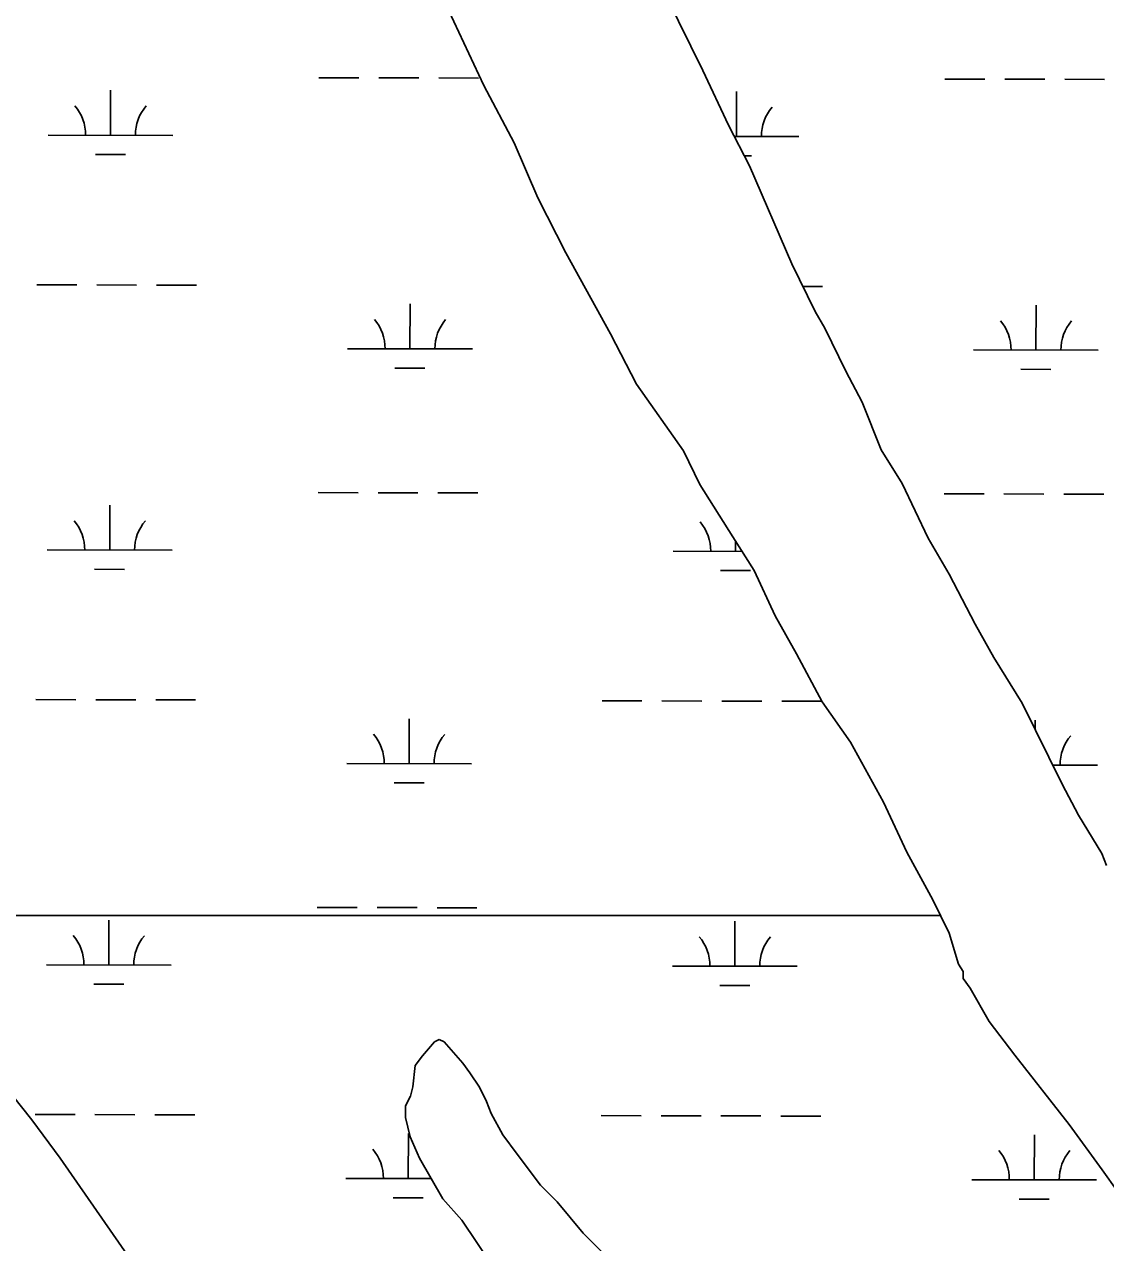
# Model space of a CAD drawing. Extents: x 3187622 to 3225504, y 800805 to 826213.
# Drawn here: x 3215064 to 3215931, y 823120 to 824097 of the extents above; entities that cross this region are included whole.
import ezdxf

# ---------------------------------------------------------------- set-up
doc = ezdxf.new("R2010")
doc.units = 0
doc.layers.add('V-SITE-VEGE', color=7, linetype='Continuous')
doc.layers.add('V-WETL-SWMP', color=7, linetype='Continuous')

msp = doc.modelspace()

# ---------------------------------------------------------------- linework, layer by layer
at = {"layer": 'V-SITE-VEGE'}
for p, q in [((3215432.45, 824047.97), (3215400.47, 824116.87)), ((3215577.93, 824121.41), (3215608.04, 824060.16)), ((3215608.04, 824060.16), (3215628.74, 824016.14)), ((3215456.94, 824002.02), (3215432.45, 824047.97)), ((3215628.74, 824016.14), (3215645.69, 823983.6)), ((3215475.73, 823958.02), (3215456.94, 824002.02)), ((3215645.69, 823983.6), (3215679.51, 823905.15)), ((3215498.33, 823913.99), (3215475.73, 823958.02)), ((3215534.14, 823848.88), (3215498.33, 823913.99)), ((3215679.51, 823905.15), (3215698.34, 823866.87)), ((3215698.34, 823866.87), (3215705.88, 823853.47)), ((3215705.88, 823853.47), (3215722.82, 823819.01)), ((3215554.86, 823808.68), (3215534.14, 823848.88)), ((3215722.82, 823819.01), (3215736.01, 823794.12)), ((3215592.66, 823755.01), (3215554.86, 823808.68)), ((3215736.01, 823794.12), (3215751.02, 823755.87)), ((3215605.84, 823728.21), (3215592.66, 823755.01)), ((3215751.02, 823755.87), (3215768.01, 823729.05)), ((3215632.27, 823686.07), (3215605.84, 823728.21)), ((3215768.01, 823729.05), (3215788.7, 823685.03)), ((3215649.26, 823659.24), (3215632.27, 823686.07)), ((3215788.7, 823685.03), (3215805.68, 823656.3)), ((3215666.19, 823622.88), (3215649.26, 823659.24)), ((3215805.68, 823656.3), (3215826.4, 823616.1)), ((3215683.16, 823592.24), (3215666.19, 823622.88)), ((3215826.4, 823616.1), (3215841.49, 823589.29)), ((3215703.89, 823553.95), (3215683.16, 823592.24)), ((3215841.49, 823589.29), (3215864.14, 823552.89)), ((3215726.56, 823521.37), (3215703.89, 823553.95)), ((3215864.14, 823552.89), (3215896.14, 823487.81)), ((3215752.96, 823473.5), (3215726.56, 823521.37)), ((3215896.14, 823487.81), (3215909.33, 823462.92)), ((3215771.77, 823433.31), (3215752.96, 823473.5)), ((3215909.33, 823462.92), (3215928.2, 823432.27)), ((3215792.5, 823395.01), (3215771.77, 823433.31)), ((3215928.2, 823432.27), (3215931.95, 823422.7)), ((3215805.67, 823368.22), (3215792.5, 823395.01)), ((3215813.14, 823343.37), (3215805.67, 823368.22)), ((3215816.92, 823337.61), (3215813.14, 823343.37)), ((3215816.88, 823331.89), (3215816.92, 823337.61)), ((3215822.55, 823324.22), (3215816.88, 823331.89)), ((3215837.64, 823297.41), (3215822.55, 823324.22)), ((3215858.45, 823270.57), (3215837.64, 823297.41)), ((3215383.39, 823269.91), (3215393.01, 823281.29)), ((3215393.01, 823281.29), (3215396.84, 823283.17)), ((3215396.84, 823283.17), (3215400.64, 823281.24)), ((3215400.64, 823281.24), (3215415.79, 823263.97)), ((3215377.62, 823262.31), (3215383.39, 823269.91)), ((3215901.96, 823214.95), (3215858.45, 823270.57)), ((3215375.6, 823245.16), (3215377.62, 823262.31)), ((3215415.79, 823263.97), (3215421.46, 823256.3)), ((3215421.46, 823256.3), (3215429.02, 823244.8)), ((3215047.47, 823247.34), (3215070.17, 823218.57)), ((3215369.77, 823229.93), (3215373.64, 823237.54)), ((3215373.64, 823237.54), (3215375.6, 823245.16)), ((3215429.02, 823244.8), (3215434.66, 823233.32)), ((3215369.71, 823220.39), (3215369.77, 823229.93)), ((3215434.66, 823233.32), (3215438.41, 823223.75)), ((3215070.17, 823218.57), (3215092.86, 823187.89)), ((3215373.43, 823205.11), (3215369.71, 823220.39)), ((3215438.41, 823223.75), (3215447.84, 823206.52)), ((3215447.84, 823206.52), (3215459.18, 823191.18)), ((3215928.42, 823178.53), (3215901.96, 823214.95)), ((3215380.94, 823187.89), (3215373.43, 823205.11)), ((3215092.86, 823187.89), (3215187.34, 823051.81)), ((3215399.8, 823155.33), (3215380.94, 823187.89)), ((3215459.18, 823191.18), (3215478.09, 823166.25)), ((3215971.9, 823117.18), (3215928.42, 823178.53)), ((3215478.09, 823166.25), (3215491.36, 823152.81)), ((3215414.95, 823138.06), (3215399.8, 823155.33)), ((3215491.36, 823152.81), (3215512.18, 823127.87)), ((3215439.51, 823101.64), (3215414.95, 823138.06)), ((3215512.18, 823127.87), (3215531.13, 823108.67))]:
    msp.add_line(p, q, dxfattribs=at)
at = {"layer": 'V-WETL-SWMP'}
for p, q in [((3215432.44, 824047.98), (3215400.47, 824116.87)), ((3215577.93, 824121.41), (3215608.04, 824060.16)), ((3215608.04, 824060.16), (3215628.74, 824016.15)), ((3215300.39, 824054.3), (3215332.39, 824054.24)), ((3215348.39, 824054.2), (3215380.39, 824054.14)), ((3215396.39, 824054.1), (3215428.39, 824054.04)), ((3215456.94, 824002.02), (3215432.44, 824047.98)), ((3215802.3, 824053.28), (3215834.3, 824053.21)), ((3215850.3, 824053.18), (3215882.3, 824053.12)), ((3215898.3, 824053.08), (3215930.3, 824053.02)), ((3215133.23, 824008.21), (3215133.3, 824044.21)), ((3215635.14, 824007.19), (3215635.21, 824043.19)), ((3215083.23, 824008.31), (3215183.23, 824008.11)), ((3215628.74, 824016.15), (3215645.69, 823983.6)), ((3215475.73, 823958.02), (3215456.94, 824002.02)), ((3215633.4, 824007.19), (3215685.14, 824007.09)), ((3215121.2, 823992.8), (3215145.2, 823992.76)), ((3215641.45, 823991.74), (3215647.11, 823991.73)), ((3215645.69, 823983.6), (3215679.51, 823905.15)), ((3215498.33, 823913.99), (3215475.73, 823958.02)), ((3215534.14, 823848.89), (3215498.33, 823913.99)), ((3215679.51, 823905.15), (3215698.34, 823866.87)), ((3215074.14, 823888.26), (3215106.14, 823888.19)), ((3215122.14, 823888.16), (3215154.14, 823888.1)), ((3215170.14, 823888.06), (3215202.14, 823888)), ((3215688.43, 823887.01), (3215704.05, 823886.98)), ((3215373.35, 823836.91), (3215373.43, 823872.91)), ((3215875.26, 823835.89), (3215875.33, 823871.89)), ((3215698.34, 823866.87), (3215705.88, 823853.47)), ((3215705.88, 823853.47), (3215722.82, 823819.02)), ((3215554.86, 823808.68), (3215534.14, 823848.89)), ((3215323.35, 823837.01), (3215423.35, 823836.81)), ((3215825.26, 823835.99), (3215925.26, 823835.78)), ((3215361.32, 823821.5), (3215385.32, 823821.45)), ((3215722.82, 823819.02), (3215736.01, 823794.13)), ((3215863.23, 823820.48), (3215887.23, 823820.43)), ((3215592.66, 823755.01), (3215554.86, 823808.68)), ((3215736.01, 823794.13), (3215751.02, 823755.87)), ((3215605.84, 823728.22), (3215592.66, 823755.01)), ((3215751.02, 823755.87), (3215768.01, 823729.05)), ((3215632.27, 823686.07), (3215605.84, 823728.22)), ((3215768.01, 823729.05), (3215788.7, 823685.03)), ((3215299.71, 823721.63), (3215331.71, 823721.56)), ((3215347.71, 823721.53), (3215379.71, 823721.46)), ((3215395.71, 823721.43), (3215427.71, 823721.37)), ((3215801.62, 823720.6), (3215833.62, 823720.54)), ((3215849.62, 823720.51), (3215881.62, 823720.44)), ((3215897.62, 823720.41), (3215929.62, 823720.34)), ((3215132.55, 823675.54), (3215132.63, 823711.54)), ((3215649.26, 823659.25), (3215632.27, 823686.07)), ((3215082.55, 823675.64), (3215182.55, 823675.43)), ((3215634.46, 823674.51), (3215634.48, 823682.58)), ((3215788.7, 823685.03), (3215805.68, 823656.3)), ((3215584.46, 823674.62), (3215639.59, 823674.5)), ((3215120.52, 823660.13), (3215144.52, 823660.08)), ((3215622.43, 823659.11), (3215646.43, 823659.06)), ((3215666.19, 823622.89), (3215649.26, 823659.25)), ((3215805.68, 823656.3), (3215826.4, 823616.1)), ((3215683.16, 823592.25), (3215666.19, 823622.89)), ((3215826.4, 823616.1), (3215841.48, 823589.29)), ((3215703.89, 823553.95), (3215683.16, 823592.25)), ((3215841.48, 823589.29), (3215864.14, 823552.89)), ((3215073.46, 823555.59), (3215105.46, 823555.52)), ((3215121.46, 823555.49), (3215153.46, 823555.42)), ((3215169.46, 823555.39), (3215201.46, 823555.33)), ((3215527.37, 823554.66), (3215559.37, 823554.6)), ((3215575.37, 823554.56), (3215607.37, 823554.5)), ((3215623.37, 823554.47), (3215655.37, 823554.4)), ((3215671.37, 823554.37), (3215703.37, 823554.3)), ((3215726.56, 823521.37), (3215703.89, 823553.95)), ((3215864.14, 823552.89), (3215896.14, 823487.81)), ((3215372.68, 823504.23), (3215372.75, 823540.23)), ((3215874.64, 823531.53), (3215874.66, 823539.21)), ((3215752.96, 823473.5), (3215726.56, 823521.37)), ((3215322.68, 823504.34), (3215422.68, 823504.13)), ((3215888.58, 823503.18), (3215924.58, 823503.11)), ((3215360.64, 823488.83), (3215384.64, 823488.78)), ((3215896.14, 823487.81), (3215909.33, 823462.92)), ((3215771.77, 823433.31), (3215752.96, 823473.5)), ((3215909.33, 823462.92), (3215928.2, 823432.27)), ((3215792.5, 823395.01), (3215771.77, 823433.31)), ((3215928.2, 823432.27), (3215931.95, 823422.71)), ((3215798.7, 823382.41), (3215792.5, 823395.01)), ((3214931.59, 823382.41), (3215798.7, 823382.41)), ((3215798.7, 823382.41), (3215002.02, 823382.41)), ((3215299.03, 823388.95), (3215331.03, 823388.89)), ((3215347.03, 823388.85), (3215379.03, 823388.79)), ((3215395.03, 823388.76), (3215427.03, 823388.69)), ((3215805.68, 823368.22), (3215798.7, 823382.41)), ((3215131.87, 823342.87), (3215131.94, 823378.87)), ((3215633.78, 823341.84), (3215633.85, 823377.84)), ((3215813.14, 823343.37), (3215805.68, 823368.22)), ((3215816.92, 823337.62), (3215813.14, 823343.37)), ((3215081.87, 823342.97), (3215181.87, 823342.77)), ((3215583.78, 823341.95), (3215683.78, 823341.74)), ((3215816.88, 823331.89), (3215816.92, 823337.62)), ((3215119.84, 823327.46), (3215143.84, 823327.41)), ((3215621.74, 823326.44), (3215645.74, 823326.39)), ((3215822.56, 823324.22), (3215816.88, 823331.89)), ((3215837.64, 823297.41), (3215822.56, 823324.22)), ((3215858.45, 823270.57), (3215837.64, 823297.41)), ((3215383.4, 823269.91), (3215393.01, 823281.29)), ((3215393.01, 823281.29), (3215396.84, 823283.17)), ((3215396.84, 823283.17), (3215400.64, 823281.24)), ((3215400.64, 823281.24), (3215415.79, 823263.97)), ((3215377.62, 823262.32), (3215383.4, 823269.91)), ((3215901.96, 823214.95), (3215858.45, 823270.57)), ((3215375.6, 823245.16), (3215377.62, 823262.32)), ((3215415.79, 823263.97), (3215421.46, 823256.3)), ((3215421.46, 823256.3), (3215429.02, 823244.8)), ((3215047.47, 823247.34), (3215070.17, 823218.57)), ((3215369.78, 823229.94), (3215373.64, 823237.54)), ((3215373.64, 823237.54), (3215375.6, 823245.16)), ((3215429.02, 823244.8), (3215434.67, 823233.32)), ((3215369.71, 823220.4), (3215369.78, 823229.94)), ((3215434.67, 823233.32), (3215438.42, 823223.76)), ((3215070.17, 823218.57), (3215092.86, 823187.9)), ((3215072.78, 823222.92), (3215104.78, 823222.85)), ((3215120.78, 823222.82), (3215152.78, 823222.75)), ((3215168.78, 823222.72), (3215200.78, 823222.66)), ((3215373.43, 823205.11), (3215369.71, 823220.4)), ((3215438.42, 823223.76), (3215447.84, 823206.52)), ((3215526.69, 823221.99), (3215558.69, 823221.93)), ((3215574.69, 823221.89), (3215606.69, 823221.83)), ((3215622.69, 823221.8), (3215654.69, 823221.73)), ((3215670.69, 823221.7), (3215702.69, 823221.63)), ((3215371.99, 823171.56), (3215372.07, 823207.56)), ((3215447.84, 823206.52), (3215459.19, 823191.18)), ((3215873.9, 823170.54), (3215873.97, 823206.54)), ((3215928.43, 823178.53), (3215901.96, 823214.95)), ((3215380.95, 823187.89), (3215373.43, 823205.11)), ((3215092.86, 823187.9), (3215187.35, 823051.81)), ((3215399.81, 823155.33), (3215380.95, 823187.89)), ((3215459.19, 823191.18), (3215478.1, 823166.26)), ((3215971.9, 823117.19), (3215928.43, 823178.53)), ((3215321.99, 823171.67), (3215390.43, 823171.53)), ((3215823.9, 823170.64), (3215923.9, 823170.44)), ((3215478.1, 823166.26), (3215491.37, 823152.81)), ((3215359.96, 823156.16), (3215383.96, 823156.11)), ((3215414.95, 823138.06), (3215399.81, 823155.33)), ((3215491.37, 823152.81), (3215512.19, 823127.87)), ((3215861.87, 823155.14), (3215885.87, 823155.09)), ((3215439.51, 823101.65), (3215414.95, 823138.06)), ((3215512.19, 823127.87), (3215531.14, 823108.67))]:
    msp.add_line(p, q, dxfattribs=at)
for centre, start, end in [((3215077.99, 824008.8), 359.11148, 40.65514), ((3215188.47, 824008.57), 139.11148, 180.65514), ((3215690.38, 824007.55), 139.11148, 180.65514), ((3215318.11, 823837.5), 359.11148, 40.65514), ((3215428.6, 823837.27), 139.11148, 180.65514), ((3215820.02, 823836.47), 359.11148, 40.65514), ((3215930.5, 823836.25), 139.11148, 180.65514), ((3215077.31, 823676.12), 359.11148, 40.65514), ((3215187.8, 823675.9), 139.11148, 180.65514), ((3215579.22, 823675.1), 359.11148, 40.65514), ((3215317.43, 823504.82), 359.11148, 40.65514), ((3215427.92, 823504.6), 139.11148, 180.65514), ((3215929.83, 823503.57), 139.11148, 180.65514), ((3215076.63, 823343.45), 359.11148, 40.65514), ((3215187.11, 823343.23), 139.11148, 180.65514), ((3215578.53, 823342.43), 359.11148, 40.65514), ((3215689.02, 823342.21), 139.11148, 180.65514), ((3215316.75, 823172.15), 359.11148, 40.65514), ((3215818.66, 823171.13), 359.11148, 40.65514), ((3215929.14, 823170.9), 139.11148, 180.65514)]:
    msp.add_arc(centre, 35.25, start, end, dxfattribs=at)

doc.saveas('drawing.dxf')
